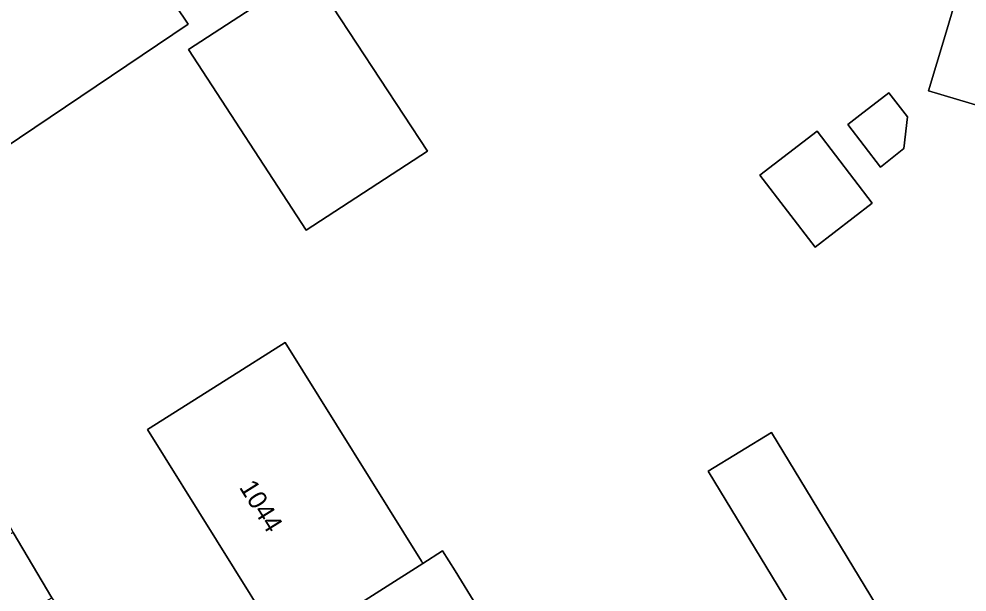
# Model space of a CAD drawing. Extents: x 157767 to 159172, y 387839 to 389425.
# Drawn here: x 158027.5 to 158078.5, y 388578 to 388608.8 of the extents above; entities that cross this region are included whole.
import ezdxf

# ---------------------------------------------------------------- set-up
doc = ezdxf.new("R2010")
doc.units = 0
for name, color, linetype in [('IMGEO_Erf', 7, 'Continuous'), ('IMGEO_Pand', 7, 'Continuous'), ('IMGEO_Pand_nummerreeks', 7, 'Continuous'), ('IMGEO_Voetpad_gesloten', 7, 'Continuous')]:
    doc.layers.add(name, color=color, linetype=linetype)

msp = doc.modelspace()

# ---------------------------------------------------------------- linework, layer by layer
at = {"layer": 'IMGEO_Erf'}
for points in [[(158073.538, 388629.633), (158065.111, 388643.432), (158048.605, 388633.424), (158041.934, 388629.381), (158019.422, 388615.682), (158006.062, 388607.391), (158003.544, 388605.795), (158007.121, 388599.66), (158008.464, 388601.21), (158008.786, 388601.467), (158010.188, 388602.586), (158011.828, 388603.703), (158014.005, 388604.812), (158016.147, 388601.216), (158027.188, 388581.174), (158029.267, 388577.665), (158033.868, 388570.534), (158041.859, 388557.406), (158043.338, 388554.813), (158043.765, 388552.918), (158061.703, 388519.687), (158072.331, 388500), (158089.66, 388467.898), (158102.446, 388447.213)], [(158071.868, 388569.477), (158073.688, 388570.574), (158071.294, 388574.467), (158070.805, 388574.17), (158064.549, 388584.468), (158067.954, 388586.536), (158074.21, 388576.238), (158073.945, 388576.077), (158076.333, 388572.168), (158077.663, 388572.97), (158080.097, 388569.003), (158089.644, 388574.957), (158091.518, 388574.404), (158095.729, 388573.163), (158096.009, 388573.979), (158110.825, 388622.857), (158086.888, 388622.589)]]:
    msp.add_lwpolyline(points, dxfattribs=at)
for points in [[(158025.87, 388601.27), (158019.24, 388611.06), (158030.03, 388618.25), (158036.6, 388608.49)], [(158076.409, 388604.909), (158077.293, 388607.881), (158078.719, 388612.673), (158081.643, 388611.804), (158082.157, 388613.529), (158083.569, 388618.273), (158088.009, 388616.965), (158088.103, 388617.258), (158089.358, 388616.898), (158089.258, 388616.577), (158090.34, 388616.259), (158088.902, 388611.471), (158087.362, 388606.343), (158082.858, 388607.684), (158081.574, 388603.371)], [(158042.95, 388597.42), (158036.61, 388607.13), (158043.1, 388611.36), (158049.46, 388601.67)], [(158072.058, 388603.099), (158072.872, 388603.723), (158074.107, 388604.67), (158074.271, 388604.796), (158075.263, 388603.503), (158075.077, 388601.807), (158073.817, 388600.806)], [(158067.338, 388600.382), (158070.415, 388602.741), (158073.38, 388598.874), (158070.303, 388596.514)], [(158051.061, 388576.559), (158054.64, 388570.81), (158052.097, 388569.23), (158047.85, 388566.59), (158042.55, 388575.11), (158042.476, 388575.229), (158041.824, 388574.816), (158034.41, 388586.7), (158038.638, 388589.37), (158041.82, 388591.38), (158049.15, 388579.62), (158049.22, 388579.508), (158050.279, 388580.18), (158050.95, 388579.1), (158052.12, 388577.217)]]:
    msp.add_lwpolyline(points, close=True, dxfattribs=at)
at = {"layer": 'IMGEO_Pand'}
for points in [[(158025.87, 388601.27), (158036.6, 388608.49), (158030.03, 388618.25), (158019.24, 388611.06)], [(158078.719, 388612.673), (158077.293, 388607.881), (158076.409, 388604.909), (158081.574, 388603.371), (158082.858, 388607.684), (158087.362, 388606.343), (158088.902, 388611.471), (158090.34, 388616.259), (158089.258, 388616.577), (158089.358, 388616.898), (158088.103, 388617.258), (158088.009, 388616.965), (158083.569, 388618.273), (158082.157, 388613.529), (158081.643, 388611.804)], [(158042.95, 388597.42), (158049.46, 388601.67), (158043.1, 388611.36), (158036.61, 388607.13)], [(158072.058, 388603.099), (158073.817, 388600.806), (158075.077, 388601.807), (158075.263, 388603.503), (158074.271, 388604.796), (158074.107, 388604.67), (158072.872, 388603.723)], [(158067.338, 388600.382), (158070.303, 388596.514), (158073.38, 388598.874), (158070.415, 388602.741)], [(158041.82, 388591.38), (158038.638, 388589.37), (158034.41, 388586.7), (158041.824, 388574.816), (158042.476, 388575.229), (158049.22, 388579.508), (158049.15, 388579.62)], [(158073.945, 388576.077), (158074.21, 388576.238), (158067.954, 388586.536), (158064.549, 388584.468), (158070.805, 388574.17), (158071.294, 388574.467)], [(158050.95, 388579.1), (158050.279, 388580.18), (158049.22, 388579.508), (158042.476, 388575.229), (158042.55, 388575.11), (158047.85, 388566.59), (158052.097, 388569.23), (158054.64, 388570.81), (158051.061, 388576.559), (158052.12, 388577.217)]]:
    msp.add_lwpolyline(points, close=True, dxfattribs=at)
at = {"layer": 'IMGEO_Voetpad_gesloten'}
msp.add_lwpolyline([(158027.319, 388576.543), (158029.267, 388577.665), (158027.188, 388581.174), (158025.207, 388580.163), (158023.039, 388579.334), (158021.827, 388578.976), (158021.637, 388578.92), (158020.508, 388578.847), (158018.489, 388579.058), (158023.702, 388570.096), (158024.025, 388570.268), (158024.187, 388572.492), (158024.702, 388573.789), (158025.265, 388574.627), (158025.858, 388575.333)], close=True, dxfattribs=at)

# ---------------------------------------------------------------- texts
at = {"layer": 'IMGEO_Pand_nummerreeks'}
msp.add_text('1044', height=1, rotation=301.9594, dxfattribs=at).set_placement((158039.314, 388583.6))

doc.saveas('drawing.dxf')
